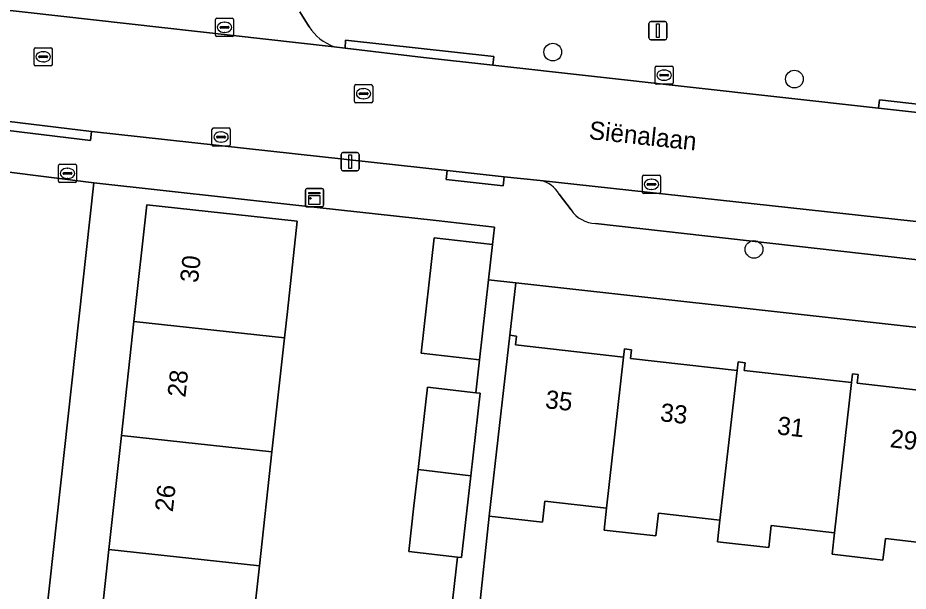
# Model space of a CAD drawing. Extents: x 162082 to 163401, y 388089 to 388636.
# Drawn here: x 162829.37 to 162878.47, y 388436.74 to 388468.33 of the extents above; entities that cross this region are included whole.
import ezdxf

# ---------------------------------------------------------------- set-up
doc = ezdxf.new("R2010")
doc.units = 0
for name, color, linetype in [('IMGEO_Boom', 7, 'Continuous'), ('IMGEO_Brandkraan', 7, 'Continuous'), ('IMGEO_Erf', 7, 'Continuous'), ('IMGEO_Kast', 7, 'Continuous'), ('IMGEO_Kolk', 7, 'Continuous'), ('IMGEO_Lichtmast', 7, 'Continuous'), ('IMGEO_Muur', 7, 'Continuous'), ('IMGEO_Openbare_ruimte_label', 7, 'Continuous'), ('IMGEO_Pand', 7, 'Continuous'), ('IMGEO_Pand_nummerreeks', 7, 'Continuous'), ('IMGEO_Parkeervlak_open', 7, 'Continuous'), ('IMGEO_Rijbaan_lokaal_open', 7, 'Continuous'), ('IMGEO_Rioolput', 7, 'Continuous'), ('IMGEO_Voetpad_open', 7, 'Continuous')]:
    doc.layers.add(name, color=color, linetype=linetype)

msp = doc.modelspace()

# ---------------------------------------------------------------- linework, layer by layer
at = {"layer": 'IMGEO_Boom'}
for centre in [(162858.873, 388466.44), (162872.195, 388464.953), (162869.967, 388455.572)]:
    msp.add_circle(centre, 0.489, dxfattribs=at)
at = {"layer": 'IMGEO_Brandkraan'}
for p, q in [((162831.613, 388459.331), (162831.613, 388460.183)), ((162831.688, 388460.257), (162832.54, 388460.257)), ((162832.101, 388460.037), (162832.126, 388460.037)), ((162832.614, 388460.183), (162832.614, 388459.331)), ((162831.872, 388459.751), (162831.872, 388459.763)), ((162832.31, 388459.714), (162831.912, 388459.714)), ((162831.915, 388459.8), (162832.313, 388459.8)), ((162832.124, 388459.477), (162832.099, 388459.477)), ((162832.356, 388459.763), (162832.356, 388459.751)), ((162832.54, 388459.257), (162831.688, 388459.257))]:
    msp.add_line(p, q, dxfattribs=at)
for points in [[(162831.613, 388459.331), (162831.613, 388460.183)], [(162831.688, 388460.257), (162832.54, 388460.257)], [(162832.614, 388460.183), (162832.614, 388459.331)], [(162832.54, 388459.257), (162831.688, 388459.257)]]:
    msp.add_lwpolyline(points, dxfattribs=at)
for centre, radius, start, end in [((162831.69, 388460.181), 0.0765, 91.552, 178.448), ((162831.69, 388460.181), 0.0765, 91.552, 178.448), ((162832.538, 388460.181), 0.0765, 1.552, 88.448), ((162832.538, 388460.181), 0.0765, 1.552, 88.448), ((162831.912, 388459.76), 0.0403, 85.8775, 175.7526), ((162831.909, 388459.75), 0.0366, 178.938, 274.7102), ((162832.313, 388459.757), 0.043, 264.8664, 352.4533), ((162832.317, 388459.762), 0.0386, 1.7309, 96.639), ((162831.69, 388459.333), 0.0765, 181.552, 268.448), ((162831.69, 388459.333), 0.0765, 181.552, 268.448), ((162832.538, 388459.333), 0.0765, 271.552, 358.448), ((162832.538, 388459.333), 0.0765, 271.552, 358.448)]:
    msp.add_arc(centre, radius, start, end, dxfattribs=at)
for centre, major_axis, ratio, start_param, end_param in [((162832.1, 388459.757), (-0.387, 0.002), 0.722429, 4.712389, 7.853982), ((162832.125, 388459.757), (-0.39, 0.002), 0.717154, 1.570796, 4.712389)]:
    msp.add_ellipse(centre, major_axis=major_axis, ratio=ratio, start_param=start_param, end_param=end_param, dxfattribs=at)
at = {"layer": 'IMGEO_Erf'}
for points in [[(162853.201, 388434.905), (162853.617, 388438.621), (162850.928, 388438.927), (162851.214, 388441.44), (162851.444, 388443.453), (162851.96, 388447.981), (162854.629, 388447.677), (162854.831, 388449.479), (162851.613, 388449.846), (162852.34, 388456.214), (162855.557, 388455.848), (162855.651, 388456.802), (162852.448, 388457.156), (162844.876, 388457.992), (162833.556, 388459.243), (162828.263, 388411.324)], [(162829.556, 388394.934), (162830.261, 388401.362), (162830.95, 388407.642), (162831.639, 388413.922), (162832.328, 388420.203), (162833.017, 388426.483), (162833.706, 388432.763), (162834.396, 388439.044), (162835.085, 388445.324), (162835.774, 388451.604), (162836.479, 388458.033), (162844.781, 388457.122), (162844.236, 388452.152), (162844.076, 388450.693), (162843.387, 388444.413), (162842.698, 388438.133), (162842.009, 388431.852), (162841.32, 388425.572), (162840.631, 388419.292), (162839.941, 388413.011), (162839.252, 388406.731), (162838.563, 388400.451)], [(162896.732, 388449.301), (162856.837, 388453.728), (162856.498, 388450.838), (162856.875, 388450.795), (162856.82, 388450.315), (162862.774, 388449.637), (162862.825, 388450.084), (162863.22, 388450.039), (162863.166, 388449.565), (162869.034, 388448.897), (162869.088, 388449.368), (162869.477, 388449.323), (162869.429, 388448.905), (162875.34, 388448.231), (162875.394, 388448.711), (162875.705, 388448.675), (162875.65, 388448.193), (162881.6, 388447.515)], [(162880.674, 388439.248), (162877.212, 388439.643), (162877.077, 388438.456), (162874.277, 388438.775), (162874.412, 388439.959), (162870.92, 388440.357), (162870.783, 388439.148), (162867.958, 388439.469), (162868.092, 388440.646), (162864.7, 388441.032), (162864.558, 388439.787), (162861.706, 388440.112), (162861.843, 388441.316), (162858.432, 388441.705), (162858.3, 388440.548), (162855.364, 388440.882), (162854.233, 388430.147)]]:
    msp.add_lwpolyline(points, dxfattribs=at)
at = {"layer": 'IMGEO_Kast'}
for p, q in [((162845.228, 388457.994), (162845.228, 388458.835)), ((162845.228, 388458.835), (162845.228, 388457.994)), ((162845.303, 388458.919), (162846.144, 388458.919)), ((162846.144, 388458.919), (162845.303, 388458.919)), ((162846.228, 388458.844), (162846.228, 388458.003)), ((162846.228, 388458.003), (162846.228, 388458.844)), ((162846.153, 388457.919), (162845.312, 388457.919)), ((162845.312, 388457.919), (162846.153, 388457.919))]:
    msp.add_line(p, q, dxfattribs=at)
for points in [[(162845.423, 388458.709), (162846.023, 388458.709), (162846.023, 388458.624), (162845.423, 388458.624), (162845.423, 388458.709)], [(162845.423, 388458.534), (162846.023, 388458.534), (162846.023, 388458.045), (162845.423, 388458.045), (162845.423, 388458.534)]]:
    msp.add_lwpolyline(points, dxfattribs=at)
msp.add_circle((162845.507, 388458.383), 0.0377, dxfattribs=at)
for centre, start, end in [((162845.306, 388458.841), 92.4484, 184.2845), ((162845.306, 388458.841), 92.4484, 184.2845), ((162846.15, 388458.841), 2.4484, 94.2845), ((162846.15, 388458.841), 2.4484, 94.2845), ((162845.306, 388457.997), 182.4484, 274.2845), ((162845.306, 388457.997), 182.4484, 274.2845), ((162846.15, 388457.997), 272.4484, 4.2845), ((162846.15, 388457.997), 272.4484, 4.2845)]:
    msp.add_arc(centre, 0.0779, start, end, dxfattribs=at)
at = {"layer": 'IMGEO_Kolk'}
for p, q in [((162840.273, 388467.376), (162840.273, 388468.228)), ((162840.348, 388468.302), (162841.2, 388468.302)), ((162840.575, 388467.845), (162840.973, 388467.845)), ((162840.761, 388468.082), (162840.786, 388468.082)), ((162841.274, 388468.228), (162841.274, 388467.376)), ((162840.532, 388467.796), (162840.532, 388467.808)), ((162840.97, 388467.759), (162840.572, 388467.759)), ((162840.784, 388467.522), (162840.759, 388467.522)), ((162841.016, 388467.808), (162841.016, 388467.796)), ((162841.2, 388467.302), (162840.348, 388467.302)), ((162864.509, 388464.742), (162864.509, 388465.594)), ((162864.584, 388465.668), (162865.436, 388465.668)), ((162864.997, 388465.448), (162865.022, 388465.448)), ((162865.51, 388465.594), (162865.51, 388464.742)), ((162864.768, 388465.162), (162864.768, 388465.174)), ((162865.206, 388465.125), (162864.808, 388465.125)), ((162864.811, 388465.211), (162865.209, 388465.211)), ((162865.02, 388464.888), (162864.995, 388464.888)), ((162865.252, 388465.174), (162865.252, 388465.162)), ((162865.436, 388464.668), (162864.584, 388464.668)), ((162840.079, 388461.332), (162840.079, 388462.184)), ((162840.154, 388462.258), (162841.006, 388462.258)), ((162840.567, 388462.038), (162840.592, 388462.038)), ((162841.08, 388462.184), (162841.08, 388461.332)), ((162840.338, 388461.752), (162840.338, 388461.764)), ((162840.776, 388461.715), (162840.378, 388461.715)), ((162840.381, 388461.801), (162840.779, 388461.801)), ((162840.59, 388461.478), (162840.565, 388461.478)), ((162840.822, 388461.764), (162840.822, 388461.752)), ((162841.006, 388461.258), (162840.154, 388461.258)), ((162863.811, 388458.729), (162863.811, 388459.581)), ((162863.886, 388459.655), (162864.738, 388459.655)), ((162864.812, 388459.581), (162864.812, 388458.729)), ((162864.07, 388459.149), (162864.07, 388459.161)), ((162864.508, 388459.112), (162864.11, 388459.112)), ((162864.113, 388459.198), (162864.511, 388459.198)), ((162864.299, 388459.435), (162864.324, 388459.435)), ((162864.554, 388459.161), (162864.554, 388459.149)), ((162864.738, 388458.655), (162863.886, 388458.655)), ((162864.322, 388458.875), (162864.297, 388458.875))]:
    msp.add_line(p, q, dxfattribs=at)
for points in [[(162840.273, 388467.376), (162840.273, 388468.228)], [(162840.348, 388468.302), (162841.2, 388468.302)], [(162841.274, 388468.228), (162841.274, 388467.376)], [(162841.2, 388467.302), (162840.348, 388467.302)], [(162864.509, 388464.742), (162864.509, 388465.594)], [(162864.584, 388465.668), (162865.436, 388465.668)], [(162865.51, 388465.594), (162865.51, 388464.742)], [(162865.436, 388464.668), (162864.584, 388464.668)], [(162840.079, 388461.332), (162840.079, 388462.184)], [(162840.154, 388462.258), (162841.006, 388462.258)], [(162841.08, 388462.184), (162841.08, 388461.332)], [(162841.006, 388461.258), (162840.154, 388461.258)], [(162863.811, 388458.729), (162863.811, 388459.581)], [(162863.886, 388459.655), (162864.738, 388459.655)], [(162864.812, 388459.581), (162864.812, 388458.729)], [(162864.738, 388458.655), (162863.886, 388458.655)]]:
    msp.add_lwpolyline(points, dxfattribs=at)
for centre, radius, start, end in [((162840.35, 388468.226), 0.0765, 91.552, 178.448), ((162840.35, 388468.226), 0.0765, 91.552, 178.448), ((162840.572, 388467.805), 0.0403, 85.8775, 175.7526), ((162840.977, 388467.807), 0.0386, 1.7309, 96.639), ((162841.198, 388468.226), 0.0765, 1.552, 88.448), ((162841.198, 388468.226), 0.0765, 1.552, 88.448), ((162840.35, 388467.378), 0.0765, 181.552, 268.448), ((162840.35, 388467.378), 0.0765, 181.552, 268.448), ((162840.569, 388467.795), 0.0366, 178.938, 274.7102), ((162840.973, 388467.802), 0.043, 264.8664, 352.4533), ((162841.198, 388467.378), 0.0765, 271.552, 358.448), ((162841.198, 388467.378), 0.0765, 271.552, 358.448), ((162864.586, 388465.592), 0.0765, 91.552, 178.448), ((162864.586, 388465.592), 0.0765, 91.552, 178.448), ((162865.434, 388465.592), 0.0765, 1.552, 88.448), ((162865.434, 388465.592), 0.0765, 1.552, 88.448), ((162864.808, 388465.171), 0.0403, 85.8775, 175.7526), ((162864.805, 388465.161), 0.0366, 178.938, 274.7102), ((162865.209, 388465.168), 0.043, 264.8664, 352.4533), ((162865.213, 388465.173), 0.0386, 1.7309, 96.639), ((162864.586, 388464.744), 0.0765, 181.552, 268.448), ((162864.586, 388464.744), 0.0765, 181.552, 268.448), ((162865.434, 388464.744), 0.0765, 271.552, 358.448), ((162865.434, 388464.744), 0.0765, 271.552, 358.448), ((162840.156, 388462.182), 0.0765, 91.552, 178.448), ((162840.156, 388462.182), 0.0765, 91.552, 178.448), ((162841.004, 388462.182), 0.0765, 1.552, 88.448), ((162841.004, 388462.182), 0.0765, 1.552, 88.448), ((162840.378, 388461.761), 0.0403, 85.8775, 175.7526), ((162840.375, 388461.751), 0.0366, 178.938, 274.7102), ((162840.779, 388461.758), 0.043, 264.8664, 352.4533), ((162840.783, 388461.763), 0.0386, 1.7309, 96.639), ((162840.156, 388461.334), 0.0765, 181.552, 268.448), ((162840.156, 388461.334), 0.0765, 181.552, 268.448), ((162841.004, 388461.334), 0.0765, 271.552, 358.448), ((162841.004, 388461.334), 0.0765, 271.552, 358.448), ((162863.888, 388459.579), 0.0765, 91.552, 178.448), ((162863.888, 388459.579), 0.0765, 91.552, 178.448), ((162864.736, 388459.579), 0.0765, 1.552, 88.448), ((162864.736, 388459.579), 0.0765, 1.552, 88.448), ((162864.11, 388459.158), 0.0403, 85.8775, 175.7526), ((162864.107, 388459.148), 0.0366, 178.938, 274.7102), ((162864.511, 388459.155), 0.043, 264.8664, 352.4533), ((162864.515, 388459.16), 0.0386, 1.7309, 96.639), ((162863.888, 388458.731), 0.0765, 181.552, 268.448), ((162863.888, 388458.731), 0.0765, 181.552, 268.448), ((162864.736, 388458.731), 0.0765, 271.552, 358.448), ((162864.736, 388458.731), 0.0765, 271.552, 358.448)]:
    msp.add_arc(centre, radius, start, end, dxfattribs=at)
for centre, major_axis, ratio, start_param, end_param in [((162840.76, 388467.802), (-0.387, 0.002), 0.722429, 4.712389, 7.853982), ((162840.785, 388467.802), (-0.39, 0.002), 0.717154, 1.570796, 4.712389), ((162864.996, 388465.168), (-0.387, 0.002), 0.722429, 4.712389, 7.853982), ((162865.021, 388465.168), (-0.39, 0.002), 0.717154, 1.570796, 4.712389), ((162840.566, 388461.758), (-0.387, 0.002), 0.722429, 4.712389, 7.853982), ((162840.591, 388461.758), (-0.39, 0.002), 0.717154, 1.570796, 4.712389), ((162864.298, 388459.155), (-0.387, 0.002), 0.722429, 4.712389, 7.853982), ((162864.323, 388459.155), (-0.39, 0.002), 0.717154, 1.570796, 4.712389)]:
    msp.add_ellipse(centre, major_axis=major_axis, ratio=ratio, start_param=start_param, end_param=end_param, dxfattribs=at)
at = {"layer": 'IMGEO_Lichtmast'}
for p, q in [((162864.175, 388467.219), (162864.175, 388468.019)), ((162864.175, 388468.019), (162864.175, 388467.219)), ((162864.275, 388468.119), (162865.065, 388468.119)), ((162865.065, 388468.119), (162864.275, 388468.119)), ((162865.165, 388468.019), (162865.165, 388467.219)), ((162865.165, 388467.219), (162865.165, 388468.019)), ((162865.065, 388467.119), (162864.275, 388467.119)), ((162864.275, 388467.119), (162865.065, 388467.119)), ((162847.199, 388460.005), (162847.199, 388460.805)), ((162847.199, 388460.805), (162847.199, 388460.005)), ((162847.299, 388460.905), (162848.089, 388460.905)), ((162848.089, 388460.905), (162847.299, 388460.905)), ((162848.189, 388460.805), (162848.189, 388460.005)), ((162848.189, 388460.005), (162848.189, 388460.805)), ((162848.089, 388459.905), (162847.299, 388459.905)), ((162847.299, 388459.905), (162848.089, 388459.905))]:
    msp.add_line(p, q, dxfattribs=at)
for points in [[(162864.595, 388467.994), (162864.745, 388467.994), (162864.745, 388467.244), (162864.595, 388467.244), (162864.595, 388467.994)], [(162847.619, 388460.78), (162847.769, 388460.78), (162847.769, 388460.03), (162847.619, 388460.03), (162847.619, 388460.78)]]:
    msp.add_lwpolyline(points, dxfattribs=at)
for centre, start, end in [((162864.275, 388468.019), 90, 180), ((162864.275, 388468.019), 90, 180), ((162865.065, 388468.019), 0, 90), ((162865.065, 388468.019), 360, 90), ((162864.275, 388467.219), 180, 270), ((162864.275, 388467.219), 180, 270), ((162865.065, 388467.219), 270, 0), ((162865.065, 388467.219), 270, 0), ((162847.299, 388460.805), 90, 180), ((162847.299, 388460.805), 90, 180), ((162848.089, 388460.805), 0, 90), ((162848.089, 388460.805), 360, 90), ((162847.299, 388460.005), 180, 270), ((162847.299, 388460.005), 180, 270), ((162848.089, 388460.005), 270, 0), ((162848.089, 388460.005), 270, 0)]:
    msp.add_arc(centre, 0.1, start, end, dxfattribs=at)
at = {"layer": 'IMGEO_Muur'}
msp.add_lwpolyline([(162844.876, 388457.992), (162852.448, 388457.156)], dxfattribs=at)
at = {"layer": 'IMGEO_Pand'}
for points in [[(162835.774, 388451.604), (162844.076, 388450.693), (162844.236, 388452.152), (162844.781, 388457.122), (162836.479, 388458.033)], [(162855.557, 388455.848), (162852.34, 388456.214), (162851.613, 388449.846), (162854.831, 388449.479), (162855.334, 388453.895)], [(162835.085, 388445.324), (162843.387, 388444.413), (162844.076, 388450.693), (162835.774, 388451.604)], [(162861.843, 388441.316), (162862.774, 388449.637), (162856.82, 388450.315), (162856.875, 388450.795), (162856.498, 388450.838), (162855.932, 388445.871), (162855.364, 388440.882), (162858.3, 388440.548), (162858.432, 388441.705)], [(162869.034, 388448.897), (162863.166, 388449.565), (162863.22, 388450.039), (162862.825, 388450.084), (162862.774, 388449.637), (162861.843, 388441.316), (162861.706, 388440.112), (162864.558, 388439.787), (162864.7, 388441.032), (162868.092, 388440.646)], [(162875.34, 388448.231), (162869.429, 388448.905), (162869.477, 388449.323), (162869.088, 388449.368), (162869.034, 388448.897), (162868.092, 388440.646), (162867.958, 388439.469), (162870.783, 388439.148), (162870.92, 388440.357), (162874.412, 388439.959)], [(162875.34, 388448.231), (162874.412, 388439.959), (162874.277, 388438.775), (162877.077, 388438.456), (162877.212, 388439.643), (162880.674, 388439.248), (162881.6, 388447.515), (162875.65, 388448.193), (162875.705, 388448.675), (162875.394, 388448.711)], [(162854.629, 388447.677), (162851.96, 388447.981), (162851.444, 388443.453), (162854.357, 388443.106), (162854.875, 388447.649)], [(162835.085, 388445.324), (162834.396, 388439.044), (162842.698, 388438.133), (162843.387, 388444.413)], [(162854.357, 388443.106), (162851.444, 388443.453), (162851.214, 388441.44), (162850.928, 388438.927), (162853.617, 388438.621), (162853.843, 388438.595)], [(162842.698, 388438.133), (162834.396, 388439.044), (162833.706, 388432.763), (162842.009, 388431.852)]]:
    msp.add_lwpolyline(points, close=True, dxfattribs=at)
at = {"layer": 'IMGEO_Parkeervlak_open'}
for points in [[(162795.687, 388472.482), (162846.818, 388466.733)], [(162845.43, 388467.837), (162844.921, 388468.652)], [(162896.45, 388455.19), (162858.177, 388459.371)], [(162859.221, 388458.619), (162859.883, 388457.747)], [(162861.232, 388456.997), (162893.005, 388453.416)]]:
    msp.add_lwpolyline(points, dxfattribs=at)
for centre, radius, start, end in [((162847.782, 388469.37), 2.807, 213.0892, 249.914), ((162857.82, 388457.775), 1.636, 31.0737, 77.3954), ((162861.291, 388458.692), 1.696, 213.8586, 267.9961)]:
    msp.add_arc(centre, radius, start, end, dxfattribs=at)
at = {"layer": 'IMGEO_Rijbaan_lokaal_open'}
msp.add_lwpolyline([(162884.626, 388462.489), (162876.83, 388463.357), (162855.559, 388465.713), (162851.737, 388466.136), (162847.428, 388466.664), (162846.818, 388466.733), (162795.687, 388472.482), (162794.041, 388472.628), (162786.019, 388473.51), (162784.746, 388473.713), (162740.592, 388478.592), (162739.134, 388478.857), (162738.428, 388472.787), (162742.707, 388472.238), (162757.624, 388470.527), (162759.881, 388470.341), (162827.517, 388462.78), (162833.436, 388462.073), (162853.043, 388459.912), (162856.186, 388459.572), (162858.177, 388459.371), (162896.45, 388455.19)], dxfattribs=at)
msp.add_lwpolyline([(162833.556, 388459.243), (162828.6, 388459.865), (162826.936, 388442.688), (162826.934, 388442.495), (162826.517, 388438.76), (162826.395, 388437.963), (162825.974, 388434.188), (162825.938, 388433.88), (162823.389, 388411.818), (162828.263, 388411.324)], close=True, dxfattribs=at)
at = {"layer": 'IMGEO_Rioolput'}
for p, q in [((162830.275, 388465.756), (162830.275, 388466.608)), ((162830.35, 388466.682), (162831.202, 388466.682)), ((162830.763, 388466.462), (162830.788, 388466.462)), ((162831.276, 388466.608), (162831.276, 388465.756)), ((162830.534, 388466.176), (162830.534, 388466.188)), ((162830.972, 388466.139), (162830.574, 388466.139)), ((162830.577, 388466.225), (162830.975, 388466.225)), ((162830.786, 388465.902), (162830.761, 388465.902)), ((162831.018, 388466.188), (162831.018, 388466.176)), ((162831.202, 388465.682), (162830.35, 388465.682)), ((162847.94, 388463.719), (162847.94, 388464.571)), ((162848.015, 388464.645), (162848.867, 388464.645)), ((162848.428, 388464.425), (162848.453, 388464.425)), ((162848.941, 388464.571), (162848.941, 388463.719)), ((162848.199, 388464.139), (162848.199, 388464.151)), ((162848.637, 388464.102), (162848.239, 388464.102)), ((162848.242, 388464.188), (162848.64, 388464.188)), ((162848.683, 388464.151), (162848.683, 388464.139)), ((162848.867, 388463.645), (162848.015, 388463.645)), ((162848.451, 388463.865), (162848.426, 388463.865))]:
    msp.add_line(p, q, dxfattribs=at)
for points in [[(162830.275, 388465.756), (162830.275, 388466.608)], [(162830.35, 388466.682), (162831.202, 388466.682)], [(162831.276, 388466.608), (162831.276, 388465.756)], [(162831.202, 388465.682), (162830.35, 388465.682)], [(162847.94, 388463.719), (162847.94, 388464.571)], [(162848.015, 388464.645), (162848.867, 388464.645)], [(162848.941, 388464.571), (162848.941, 388463.719)], [(162848.867, 388463.645), (162848.015, 388463.645)]]:
    msp.add_lwpolyline(points, dxfattribs=at)
for centre, radius, start, end in [((162830.352, 388466.606), 0.0765, 91.552, 178.448), ((162830.352, 388466.606), 0.0765, 91.552, 178.448), ((162831.2, 388466.606), 0.0765, 1.552, 88.448), ((162831.2, 388466.606), 0.0765, 1.552, 88.448), ((162830.574, 388466.185), 0.0403, 85.8775, 175.7526), ((162830.571, 388466.175), 0.0366, 178.938, 274.7102), ((162830.975, 388466.182), 0.043, 264.8664, 352.4533), ((162830.979, 388466.187), 0.0386, 1.7309, 96.639), ((162830.352, 388465.758), 0.0765, 181.552, 268.448), ((162830.352, 388465.758), 0.0765, 181.552, 268.448), ((162831.2, 388465.758), 0.0765, 271.552, 358.448), ((162831.2, 388465.758), 0.0765, 271.552, 358.448), ((162848.017, 388464.569), 0.0765, 91.552, 178.448), ((162848.017, 388464.569), 0.0765, 91.552, 178.448), ((162848.865, 388464.569), 0.0765, 1.552, 88.448), ((162848.865, 388464.569), 0.0765, 1.552, 88.448), ((162848.239, 388464.148), 0.0403, 85.8775, 175.7526), ((162848.236, 388464.138), 0.0366, 178.938, 274.7102), ((162848.64, 388464.145), 0.043, 264.8664, 352.4533), ((162848.644, 388464.15), 0.0386, 1.7309, 96.639), ((162848.017, 388463.721), 0.0765, 181.552, 268.448), ((162848.017, 388463.721), 0.0765, 181.552, 268.448), ((162848.865, 388463.721), 0.0765, 271.552, 358.448), ((162848.865, 388463.721), 0.0765, 271.552, 358.448)]:
    msp.add_arc(centre, radius, start, end, dxfattribs=at)
for centre, major_axis, ratio, start_param, end_param in [((162830.762, 388466.182), (-0.387, 0.002), 0.722429, 4.712389, 7.853982), ((162830.787, 388466.182), (-0.39, 0.002), 0.717154, 1.570796, 4.712389), ((162848.427, 388464.145), (-0.387, 0.002), 0.722429, 4.712389, 7.853982), ((162848.452, 388464.145), (-0.39, 0.002), 0.717154, 1.570796, 4.712389)]:
    msp.add_ellipse(centre, major_axis=major_axis, ratio=ratio, start_param=start_param, end_param=end_param, dxfattribs=at)
at = {"layer": 'IMGEO_Voetpad_open'}
for points in [[(162752.882, 388468.518), (162754.811, 388468.287), (162754.989, 388468.267), (162826.615, 388460.114), (162828.6, 388459.865), (162833.556, 388459.243), (162844.876, 388457.992), (162852.448, 388457.156), (162855.651, 388456.802), (162855.557, 388455.848), (162855.334, 388453.895), (162856.837, 388453.728), (162896.732, 388449.301), (162901.761, 388448.679), (162982.293, 388439.752), (162983.671, 388439.6), (162993.085, 388438.557), (163000, 388437.79), (163004.937, 388437.243)], [(162844.921, 388468.652), (162845.43, 388467.837)], [(162846.818, 388466.733), (162847.428, 388466.664), (162847.45, 388467.098), (162855.613, 388466.2), (162855.559, 388465.713), (162876.83, 388463.357), (162876.882, 388463.815), (162884.651, 388462.929), (162884.626, 388462.489), (162886.097, 388462.347), (162886.99, 388462.799), (162887.72, 388463.449)], [(162858.177, 388459.371), (162856.186, 388459.572), (162856.132, 388459.076), (162852.989, 388459.417), (162853.043, 388459.912), (162833.436, 388462.073), (162833.382, 388461.576), (162827.463, 388462.283), (162827.517, 388462.78)], [(162859.883, 388457.747), (162859.221, 388458.619)], [(162893.005, 388453.416), (162861.232, 388456.997)], [(162854.233, 388430.147), (162855.364, 388440.882), (162855.932, 388445.871), (162856.498, 388450.838), (162856.837, 388453.728), (162855.334, 388453.895), (162854.831, 388449.479), (162854.629, 388447.677), (162854.875, 388447.649), (162854.357, 388443.106), (162853.843, 388438.595), (162853.617, 388438.621), (162853.201, 388434.905)]]:
    msp.add_lwpolyline(points, dxfattribs=at)
for points in [[(162847.45, 388467.098), (162847.428, 388466.664), (162851.737, 388466.136), (162855.559, 388465.713), (162855.613, 388466.2)], [(162876.882, 388463.815), (162876.83, 388463.357), (162884.626, 388462.489), (162884.651, 388462.929)], [(162827.517, 388462.78), (162827.463, 388462.283), (162833.382, 388461.576), (162833.436, 388462.073)], [(162856.186, 388459.572), (162853.043, 388459.912), (162852.989, 388459.417), (162856.132, 388459.076)]]:
    msp.add_lwpolyline(points, close=True, dxfattribs=at)
for centre, radius, start, end in [((162847.782, 388469.37), 2.807, 213.0892, 249.914), ((162857.82, 388457.775), 1.636, 31.0737, 77.3954), ((162861.291, 388458.692), 1.696, 213.8586, 267.9961)]:
    msp.add_arc(centre, radius, start, end, dxfattribs=at)

# ---------------------------------------------------------------- texts
at = {"layer": 'IMGEO_Openbare_ruimte_label'}
msp.add_text('Siënalaan', height=1, rotation=353.856, dxfattribs=at).set_placement((162860.832, 388461.654))
at = {"layer": 'IMGEO_Pand_nummerreeks'}
for s, rotation, p in [('30', 83.7388, (162839.304, 388453.702)), ('28', 83.7388, (162838.611, 388447.392)), ('35', 353.5345, (162858.421, 388446.832)), ('33', 353.5345, (162864.758, 388446.114)), ('31', 353.5345, (162871.208, 388445.384)), ('29', 353.5345, (162877.432, 388444.678)), ('26', 83.7388, (162837.919, 388441.079))]:
    msp.add_text(s, height=1, rotation=rotation, dxfattribs=at).set_placement(p)

doc.saveas('drawing.dxf')
